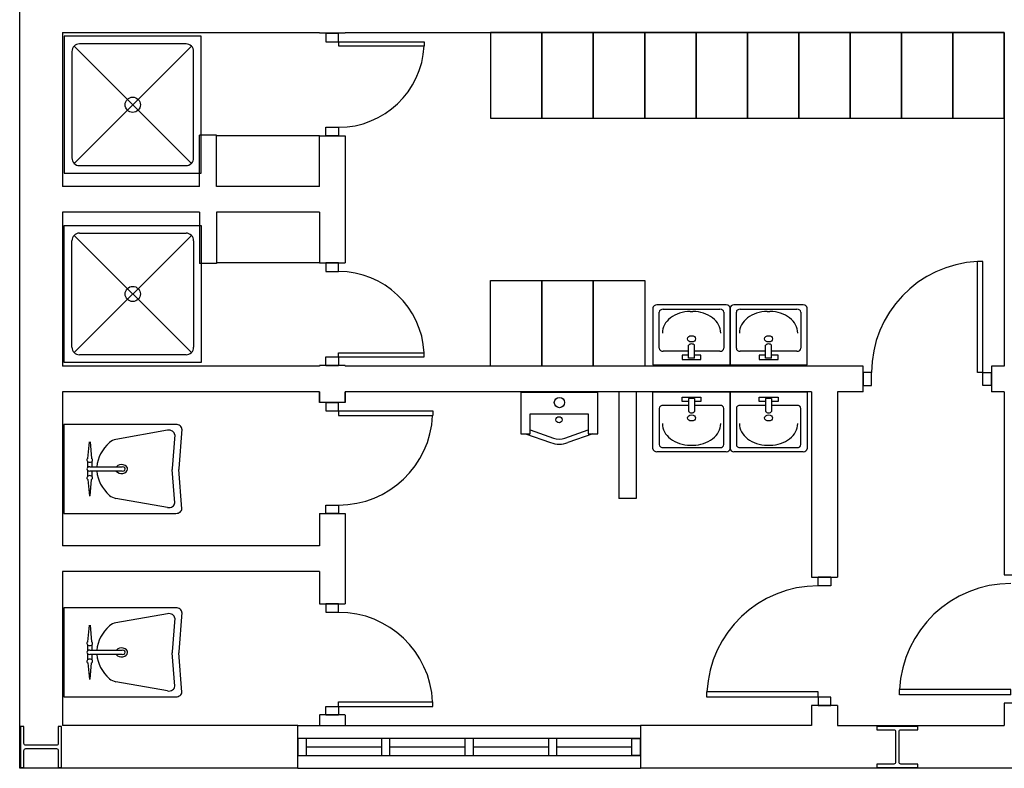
# Model space of a CAD drawing. Header units: millimetres. Extents: x -559 to 10735, y -2326 to 222.
# Tile 554 of 656: x 5308 to 5339, y -844 to -820. Entities that reach past the tile are written whole.
import ezdxf

# ---------------------------------------------------------------- set-up
doc = ezdxf.new("R2010")
doc.units = ezdxf.units.MM
doc.header["$LTSCALE"] = 4
doc.layers.add('Planta Baixa', color=251, linetype='Continuous')

# ---------------------------------------------------------------- blocks, each defined once
blk = doc.blocks.new('A1138DB-flat-9-flat-1')
at = {"color": 9}
for p, q in [((-0.225, -0.3325), (-0.225, 0)), ((-0.225, 0), (0.225, 0)), ((0.225, 0), (0.225, -0.3325)), ((-0.0551, -0.0563), (-0.0551, -0.0319)), ((-0.0551, -0.0319), (0.0551, -0.0319)), ((-0.018, -0.0563), (-0.0551, -0.0563)), ((-0.018, -0.0382), (-0.018, -0.1144)), ((0.018, -0.0382), (-0.018, -0.0382)), ((0.018, -0.0382), (0.018, -0.1144)), ((0.0551, -0.0563), (0.018, -0.0563)), ((0.0551, -0.0319), (0.0551, -0.0563)), ((-0.1882, -0.0968), (-0.1882, -0.3081)), ((-0.018, -0.0793), (-0.1657, -0.0793)), ((0.1657, -0.0793), (0.018, -0.0793)), ((0.1882, -0.3081), (0.1882, -0.0968)), ((-0.1882, -0.3081), (-0.1882, -0.3081)), ((-0.1657, -0.3256), (0.1657, -0.3256)), ((-0.0082, -0.3116), (0.0082, -0.3116)), ((0.2025, -0.35), (-0.2025, -0.35))]:
    blk.add_line(p, q, dxfattribs=at)
for centre, major_axis, start_param, end_param in [((-0.1657, -0.0968), (-0.0225, 0), 4.712388, 6.283186), ((0, -0.1058), (0.0212, 0), 3.694408, 5.73037), ((0.1657, -0.0968), (-0.0225, 0), 3.141592, 4.71239), ((0, -0.1521), (-0.0232, 0), 1.570796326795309, 7.853981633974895), ((-0.0082, -0.1856), (0.162, 0), 3.141592, 4.71239), ((0.0082, -0.1856), (0.162, 0), 4.712388, 6.283186), ((-0.2025, -0.3325), (-0.0225, 0), 0, 1.570796), ((-0.1657, -0.3081), (0.0225, 0), 3.141592, 4.71239), ((0.1657, -0.3081), (0.0225, 0), 4.712388, 6.283186), ((0.2025, -0.3325), (0.0225, 0), 4.712389, 6.283185)]:
    blk.add_ellipse(centre, major_axis=major_axis, ratio=0.777778, start_param=start_param, end_param=end_param, dxfattribs=at)
blk = doc.blocks.new('AUD18D1S-flat-45-flat-1')
at = {"color": 9}
for p, q in [((-0.075, 0), (0.075, 0)), ((0.075, -0.65), (-0.075, -0.65))]:
    blk.add_line(p, q, dxfattribs=at)
blk = doc.blocks.new('AUD19D1S-flat-45-flat-1')
at = {"color": 9}
for p, q in [((0, 0), (0, 0)), ((0, -0.65), (0, -0.65))]:
    blk.add_line(p, q, dxfattribs=at)
blk = doc.blocks.new('AUD37D1S-flat-117-flat-1')
at = {"color": 9}
for p, q in [((0.0375, 0), (-0.0375, 0)), ((-0.0375, 0), (-0.0375, -0.05)), ((0.0375, -0.05), (0.0375, 0)), ((-0.0375, -0.05), (0.0375, -0.05))]:
    blk.add_line(p, q, dxfattribs=at)
at = {"color": 9, "oblique": 22.61986, "width": 1.083333, "flags": 3}
for p in [(-0.0375, -0.05), (0, -0.05), (0.0375, -0.05)]:
    blk.add_attdef('JAMBPT', p, '', height=0.00588, rotation=326.30993, dxfattribs=at)
at = {"color": 9, "width": 0.666667, "flags": 3}
for p in [(0, -0.05), (0.0375, -0.05)]:
    blk.add_attdef('JAMBPT', p, '', height=0.0075, rotation=270, dxfattribs=at)
blk = doc.blocks.new('AUD37D1S-flat-116-flat-1')
at = {"color": 9}
for p, q in [((-0.0375, 0.05), (0.0375, 0.05)), ((-0.0375, 0), (-0.0375, 0.05)), ((0.0375, 0), (-0.0375, 0)), ((0.0375, 0.05), (0.0375, 0))]:
    blk.add_line(p, q, dxfattribs=at)
at = {"color": 9, "text_generation_flag": 4, "flags": 3}
for p, height, rotation, width in [((-0.0375, 0.05), 0.00588, 33.69007, 1.083333), ((0, 0.05), 0.0075, 90, 0.666667), ((0, 0.05), 0.00588, 33.69007, 1.083333), ((0.0375, 0.05), 0.0075, 90, 0.666667), ((0.0375, 0.05), 0.00588, 33.69007, 1.083333)]:
    blk.add_attdef('JAMBPT', p, '', height=height, rotation=rotation, dxfattribs=dict(at, width=width))
blk = doc.blocks.new('AUD41D1S-flat-30-flat-1')
at = {"color": 9}
for p, q in [((0.0375, 0.325), (-0.0375, 0.325)), ((-0.0375, -0.325), (0.0375, -0.325))]:
    blk.add_line(p, q, dxfattribs=at)
blk = doc.blocks.new('AUD30D1S-flat-10-flat-1')
at = {"color": 9}
for p, q in [((0, -0.275), (0, -0.2483)), ((0, -0.2483), (0.5498, -0.2483)), ((0, -0.275), (0.5498, -0.275)), ((0.5498, -0.275), (0.5498, -0.2483))]:
    blk.add_line(p, q, dxfattribs=at)
blk.add_ellipse((0, -0.275), major_axis=(-0.3888, 0.3888), ratio=1, start_param=3.975621, end_param=5.497787, dxfattribs=at)
blk = doc.blocks.new('A1064DA-flat-4-flat-1')
at = {"color": 9}
for p, q in [((0, -0.4), (0, 0.4)), ((0, 0.4), (0.8, 0.4)), ((0.0889, 0.3556), (0.7111, 0.3556)), ((0.8, 0.4), (0.8, -0.4)), ((0.0444, -0.3111), (0.0444, 0.3111)), ((0.7425, 0.3425), (0.0575, -0.3425)), ((0.0575, 0.3425), (0.7425, -0.3425)), ((0.7556, 0.3111), (0.7556, -0.3111)), ((0.8, -0.4), (0, -0.4)), ((0.7111, -0.3556), (0.0889, -0.3556))]:
    blk.add_line(p, q, dxfattribs=at)
for centre, major_axis, start_param, end_param in [((0.0889, 0.3111), (0.0314, -0.0314), 2.356194, 3.926992), ((0.7111, 0.3111), (0.0314, -0.0314), 0.785397, 2.356195), ((0.4, 0), (0.0314, -0.0314), 0.785398, 7.068583), ((0.0889, -0.3111), (-0.0314, -0.0314), -0.785399, 0.785399), ((0.7111, -0.3111), (-0.0314, -0.0314), 0.785397, 2.356195)]:
    blk.add_ellipse(centre, major_axis=major_axis, ratio=1, start_param=start_param, end_param=end_param, dxfattribs=at)
blk = doc.blocks.new('A1138DD-flat-2-flat-1')
at = {"color": 9}
for p, q in [((0, 0.26), (0, -0.26)), ((0.6534, 0.26), (0, 0.26)), ((0.6879, 0.2325), (0.6703, 0.003)), ((0.6043, 0.2256), (0.3034, 0.1719)), ((0.6467, 0.1988), (0.6317, 0.003)), ((0.1398, 0.0618), (0.1492, 0.159)), ((0.1524, 0.1576), (0.1615, 0.0618)), ((0.1389, 0.0091), (0.1389, 0.0429)), ((0.1507, 0.0127), (0.3408, 0.0127)), ((0.1625, 0.0429), (0.1625, 0.0127)), ((0.1389, -0.0429), (0.1389, -0.0091)), ((0.3408, -0.0127), (0.1507, -0.0127)), ((0.1625, -0.0127), (0.1625, -0.0429)), ((0.6467, -0.1988), (0.6317, -0.003)), ((0.6879, -0.2325), (0.6703, -0.003)), ((0.1398, -0.0618), (0.1492, -0.159)), ((0.1524, -0.1576), (0.1615, -0.0618)), ((0.6043, -0.2256), (0.3034, -0.1719)), ((0, -0.26), (0.6534, -0.26))]:
    blk.add_line(p, q, dxfattribs=at)
for centre, major_axis, start_param, end_param in [((0.6534, 0.234), (0.0345, 0), -0.057781, 1.570796), ((0.6123, 0.2003), (0.0345, 0), -0.057781, 1.803372), ((0.5115, 0), (0.3197, 0), 2.444575, 3.088713), ((0.3193, 0.1213), (-0.069, 0), -1.33822, -0.697017), ((0.1507, 0.052), (-0.0169, 0), -0.873805, 4.014592), ((0.1507, 0), (-0.0169, 0), -1.570796, 1.570796), ((0.3369, -0.0007), (-0.035, 0), 0.474851, 5.750777), ((0.3408, 0), (-0.0169, 0), 1.570796, 4.712389), ((0.7006, 0), (-0.069, 0), -0.057781, 0.057781), ((0.7392, 0), (-0.069, 0), -0.057781, 0.057781), ((0.1507, -0.052), (-0.0169, 0), 2.268617, 7.15699), ((0.5115, 0), (-0.3197, 0), 0.05288, 0.697017), ((0.3193, -0.1213), (0.069, 0), -2.444575, -1.803372), ((0.6123, -0.2003), (-0.0345, 0), 1.33822, 3.199374), ((0.6534, -0.234), (-0.0345, 0), 1.570796, 3.199374)]:
    blk.add_ellipse(centre, major_axis=major_axis, ratio=0.753623, start_param=start_param, end_param=end_param, dxfattribs=at)
blk = doc.blocks.new('A1163DA-flat-1-flat-1')
at = {"color": 9}
for p, q in [((-0.1687, -0.2173), (-0.0336, -0.2656)), ((0.0336, -0.2656), (0.1687, -0.2173)), ((-0.1969, -0.24), (-0.0504, -0.2923)), ((0.1969, -0.24), (0.0504, -0.2923))]:
    blk.add_line(p, q, dxfattribs=at)
blk.add_lwpolyline([(-0.225, 0), (-0.225, -0.24), (-0.1687, -0.24), (-0.1687, -0.1244), (0.1687, -0.1244), (0.1687, -0.24), (0.225, -0.24), (0.225, 0)], close=True, dxfattribs=at)
for centre, radius in [((0.0014, -0.0582), 0.03), ((-0.0011, -0.159), 0.018)]:
    blk.add_circle(centre, radius, dxfattribs=at)
for centre, radius in [((0, -0.1714), 0.1), ((0, -0.151), 0.15)]:
    blk.add_arc(centre, radius, 250.35503, 289.64497, dxfattribs=at)
blk = doc.blocks.new('A1095D1-flat-26-flat-1')
at = {"color": 9}
for p, q in [((-0.3, 0), (-0.3, -0.5)), ((0, 0), (-0.3, 0)), ((0, -0.5), (0, 0)), ((-0.3, -0.5), (0, -0.5))]:
    blk.add_line(p, q, dxfattribs=at)
blk = doc.blocks.new('A1095D1-flat-25-flat-1')
at = {"color": 9}
for p, q in [((-0.3, 0), (-0.3, -0.5)), ((0, 0), (-0.3, 0)), ((0, -0.5), (0, 0)), ((-0.3, -0.5), (0, -0.5))]:
    blk.add_line(p, q, dxfattribs=at)
blk = doc.blocks.new('A1095D1-flat-24-flat-1')
at = {"color": 9}
for p, q in [((-0.3, 0), (-0.3, -0.5)), ((0, 0), (-0.3, 0)), ((0, -0.5), (0, 0)), ((-0.3, -0.5), (0, -0.5))]:
    blk.add_line(p, q, dxfattribs=at)
blk = doc.blocks.new('A1095D1-flat-23-flat-1')
at = {"color": 9}
for p, q in [((-0.3, 0), (-0.3, -0.5)), ((0, 0), (-0.3, 0)), ((0, -0.5), (0, 0)), ((-0.3, -0.5), (0, -0.5))]:
    blk.add_line(p, q, dxfattribs=at)
blk = doc.blocks.new('A1095D1-flat-22-flat-1')
at = {"color": 9}
for p, q in [((-0.3, 0), (-0.3, -0.5)), ((0, 0), (-0.3, 0)), ((0, -0.5), (0, 0)), ((-0.3, -0.5), (0, -0.5))]:
    blk.add_line(p, q, dxfattribs=at)
blk = doc.blocks.new('A1095D1-flat-21-flat-1')
at = {"color": 9}
for p, q in [((-0.3, 0), (-0.3, -0.5)), ((0, 0), (-0.3, 0)), ((0, -0.5), (0, 0)), ((-0.3, -0.5), (0, -0.5))]:
    blk.add_line(p, q, dxfattribs=at)
blk = doc.blocks.new('A1095D1-flat-20-flat-1')
at = {"color": 9}
for p, q in [((-0.3, 0), (-0.3, -0.5)), ((0, 0), (-0.3, 0)), ((0, -0.5), (0, 0)), ((-0.3, -0.5), (0, -0.5))]:
    blk.add_line(p, q, dxfattribs=at)
blk = doc.blocks.new('A1095D1-flat-19-flat-1')
at = {"color": 9}
for p, q in [((-0.3, 0), (-0.3, -0.5)), ((0, 0), (-0.3, 0)), ((0, -0.5), (0, 0)), ((-0.3, -0.5), (0, -0.5))]:
    blk.add_line(p, q, dxfattribs=at)
blk = doc.blocks.new('A1095D1-flat-18-flat-1')
at = {"color": 9}
for p, q in [((-0.3, 0), (-0.3, -0.5)), ((0, 0), (-0.3, 0)), ((0, -0.5), (0, 0)), ((-0.3, -0.5), (0, -0.5))]:
    blk.add_line(p, q, dxfattribs=at)
blk = doc.blocks.new('A1095D1-flat-17-flat-1')
at = {"color": 9}
for p, q in [((-0.3, 0), (-0.3, -0.5)), ((0, 0), (-0.3, 0)), ((0, -0.5), (0, 0)), ((-0.3, -0.5), (0, -0.5))]:
    blk.add_line(p, q, dxfattribs=at)
blk = doc.blocks.new('AUD18D1S-flat-44-flat-1')
at = {"color": 9}
for p, q in [((-0.075, 0.75), (0.075, 0.75)), ((0.075, 0), (-0.075, 0))]:
    blk.add_line(p, q, dxfattribs=at)
blk = doc.blocks.new('AUD19D1S-flat-44-flat-1')
at = {"color": 9}
for p, q in [((0, 0.75), (0, 0.75)), ((0, 0), (0, 0))]:
    blk.add_line(p, q, dxfattribs=at)
blk = doc.blocks.new('AUD37D1S-flat-115-flat-1')
at = {"color": 9}
for p, q in [((-0.0375, 0.05), (-0.0375, 0)), ((0.0375, 0.05), (-0.0375, 0.05)), ((-0.0375, 0), (0.0375, 0)), ((0.0375, 0), (0.0375, 0.05))]:
    blk.add_line(p, q, dxfattribs=at)
at = {"color": 9, "oblique": 22.61986, "width": 1.083333, "flags": 3}
for p in [(-0.0375, 0.05), (0, 0.05), (0.0375, 0.05)]:
    blk.add_attdef('JAMBPT', p, '', height=0.00588, rotation=146.30993, dxfattribs=at)
at = {"color": 9, "width": 0.666667, "flags": 3}
for p in [(-0.0375, 0.05), (0, 0.05)]:
    blk.add_attdef('JAMBPT', p, '', height=0.0075, rotation=90, dxfattribs=at)
blk = doc.blocks.new('AUD37D1S-flat-114-flat-1')
at = {"color": 9}
for p, q in [((-0.0375, 0), (0.0375, 0)), ((-0.0375, -0.05), (-0.0375, 0)), ((0.0375, 0), (0.0375, -0.05)), ((0.0375, -0.05), (-0.0375, -0.05))]:
    blk.add_line(p, q, dxfattribs=at)
at = {"color": 9, "text_generation_flag": 4, "flags": 3}
for p, height, rotation, width in [((-0.0375, -0.05), 0.00588, 213.69007, 1.083333), ((-0.0375, -0.05), 0.0075, 270, 0.666667), ((0, -0.05), 0.00588, 213.69007, 1.083333), ((0, -0.05), 0.0075, 270, 0.666667), ((0.0375, -0.05), 0.00588, 213.69007, 1.083333)]:
    blk.add_attdef('JAMBPT', p, '', height=height, rotation=rotation, dxfattribs=dict(at, width=width))
blk = doc.blocks.new('AUD41D1S-flat-29-flat-1')
at = {"color": 9}
for p, q in [((0.0375, 0.375), (-0.0375, 0.375)), ((-0.0375, -0.375), (0.0375, -0.375))]:
    blk.add_line(p, q, dxfattribs=at)
blk = doc.blocks.new('AUD29D1S-flat-24-flat-1')
at = {"color": 9}
for p, q in [((-0.65, -0.325), (-0.65, -0.2934)), ((0, -0.2934), (-0.65, -0.2934)), ((0, -0.325), (-0.65, -0.325)), ((0, -0.325), (0, -0.2934))]:
    blk.add_line(p, q, dxfattribs=at)
blk.add_ellipse((0, -0.325), major_axis=(-0.4596, 0.4596), ratio=1, start_param=-0.785398, end_param=0.736768, dxfattribs=at)
blk = doc.blocks.new('AUD18D1S-flat-43-flat-1')
at = {"color": 9}
for p, q in [((-0.075, 0.75), (0.075, 0.75)), ((0.075, 0), (-0.075, 0))]:
    blk.add_line(p, q, dxfattribs=at)
blk = doc.blocks.new('AUD29D1S-flat-23-flat-1')
at = {"color": 9}
for p, q in [((-0.65, -0.325), (-0.65, -0.2934)), ((0, -0.2934), (-0.65, -0.2934)), ((0, -0.325), (-0.65, -0.325)), ((0, -0.325), (0, -0.2934))]:
    blk.add_line(p, q, dxfattribs=at)
blk.add_ellipse((0, -0.325), major_axis=(-0.4596, 0.4596), ratio=1, start_param=-0.785398, end_param=0.736768, dxfattribs=at)
blk = doc.blocks.new('AUD18D1S-flat-42-flat-1')
at = {"color": 9}
for p, q in [((0, -0.075), (0, 0.075)), ((0.75, 0.075), (0.75, -0.075))]:
    blk.add_line(p, q, dxfattribs=at)
blk = doc.blocks.new('AUD19D1S-flat-42-flat-1')
at = {"color": 9}
for p, q in [((0, 0), (0, 0)), ((0.75, 0), (0.75, 0))]:
    blk.add_line(p, q, dxfattribs=at)
blk = doc.blocks.new('AUD37D1S-flat-111-flat-1')
at = {"color": 9}
for p, q in [((0, 0.0375), (0, -0.0375)), ((0.05, 0.0375), (0, 0.0375)), ((0.05, -0.0375), (0.05, 0.0375)), ((0, -0.0375), (0.05, -0.0375))]:
    blk.add_line(p, q, dxfattribs=at)
at = {"color": 9, "oblique": 22.61986, "width": 1.083333, "flags": 3}
for p in [(0.05, 0.0375), (0.05, 0), (0.05, -0.0375)]:
    blk.add_attdef('JAMBPT', p, '', height=0.00588, rotation=56.30993, dxfattribs=at)
at = {"color": 9, "width": 0.666667, "flags": 3}
for p in [(0.05, 0.0375), (0.05, 0)]:
    blk.add_attdef('JAMBPT', p, '', height=0.0075, dxfattribs=at)
blk = doc.blocks.new('AUD37D1S-flat-110-flat-1')
at = {"color": 9}
for p, q in [((-0.05, 0.0375), (0, 0.0375)), ((-0.05, -0.0375), (-0.05, 0.0375)), ((0, 0.0375), (0, -0.0375)), ((0, -0.0375), (-0.05, -0.0375))]:
    blk.add_line(p, q, dxfattribs=at)
at = {"color": 9, "text_generation_flag": 4, "flags": 3}
for p, height, rotation, width in [((-0.05, 0.0375), 0.00588, 123.69007, 1.083333), ((-0.05, 0.0375), 0.0075, 180, 0.666667), ((-0.05, 0), 0.0075, 180, 0.666667), ((-0.05, 0), 0.00588, 123.69007, 1.083333), ((-0.05, -0.0375), 0.00588, 123.69007, 1.083333)]:
    blk.add_attdef('JAMBPT', p, '', height=height, rotation=rotation, dxfattribs=dict(at, width=width))
blk = doc.blocks.new('AUD41D1S-flat-27-flat-1')
at = {"color": 9}
for p, q in [((-0.375, 0.0375), (-0.375, -0.0375)), ((0.375, -0.0375), (0.375, 0.0375))]:
    blk.add_line(p, q, dxfattribs=at)
blk = doc.blocks.new('AUD29D1S-flat-22-flat-1')
at = {"color": 9}
for p, q in [((0.325, 0.65), (0.2934, 0.65)), ((0.2934, 0), (0.2934, 0.65)), ((0.325, 0), (0.325, 0.65)), ((0.325, 0), (0.2934, 0))]:
    blk.add_line(p, q, dxfattribs=at)
blk.add_ellipse((0.325, 0), major_axis=(0.4596, -0.4596), ratio=1, start_param=2.404825, end_param=3.926991, dxfattribs=at)
blk = doc.blocks.new('A1138DB-flat-8-flat-1')
at = {"color": 9}
for p, q in [((0.2025, 0.35), (-0.2025, 0.35)), ((-0.225, 0.3325), (-0.225, 0)), ((-0.1882, 0.0968), (-0.1882, 0.3081)), ((-0.1882, 0.3081), (-0.1882, 0.3081)), ((-0.1657, 0.3256), (0.1657, 0.3256)), ((-0.0082, 0.3116), (0.0082, 0.3116)), ((0.1882, 0.3081), (0.1882, 0.0968)), ((0.225, 0), (0.225, 0.3325)), ((-0.018, 0.0793), (-0.1657, 0.0793)), ((-0.018, 0.0382), (-0.018, 0.1144)), ((0.018, 0.0382), (0.018, 0.1144)), ((0.1657, 0.0793), (0.018, 0.0793)), ((-0.225, 0), (0.225, 0)), ((-0.0551, 0.0563), (-0.0551, 0.0319)), ((-0.018, 0.0563), (-0.0551, 0.0563)), ((-0.0551, 0.0319), (0.0551, 0.0319)), ((0.018, 0.0382), (-0.018, 0.0382)), ((0.0551, 0.0563), (0.018, 0.0563)), ((0.0551, 0.0319), (0.0551, 0.0563))]:
    blk.add_line(p, q, dxfattribs=at)
for centre, major_axis, start_param, end_param in [((-0.2025, 0.3325), (-0.0225, 0), -1.570796, 0), ((0.2025, 0.3325), (0.0225, 0), 0, 1.570796), ((-0.1657, 0.3081), (0.0225, 0), 1.570796, 3.141593), ((-0.0082, 0.1856), (0.162, 0), 1.570796, 3.141593), ((0.0082, 0.1856), (0.162, 0), -0.000001, 1.570797), ((0.1657, 0.3081), (0.0225, 0), -0.000001, 1.570797), ((0, 0.1521), (-0.0232, 0), -1.570796, 4.712389), ((0, 0.1058), (0.0212, 0), 0.552816, 2.588777), ((-0.1657, 0.0968), (-0.0225, 0), -0.000001, 1.570797), ((0.1657, 0.0968), (-0.0225, 0), 1.570796, 3.141593)]:
    blk.add_ellipse(centre, major_axis=major_axis, ratio=0.777778, start_param=start_param, end_param=end_param, dxfattribs=at)
blk = doc.blocks.new('A1138DB-flat-7-flat-1')
at = {"color": 9}
for p, q in [((-0.225, -0.3325), (-0.225, 0)), ((-0.225, 0), (0.225, 0)), ((0.225, 0), (0.225, -0.3325)), ((-0.0551, -0.0563), (-0.0551, -0.0319)), ((-0.0551, -0.0319), (0.0551, -0.0319)), ((-0.018, -0.0563), (-0.0551, -0.0563)), ((-0.018, -0.0382), (-0.018, -0.1144)), ((0.018, -0.0382), (-0.018, -0.0382)), ((0.018, -0.0382), (0.018, -0.1144)), ((0.0551, -0.0563), (0.018, -0.0563)), ((0.0551, -0.0319), (0.0551, -0.0563)), ((-0.1882, -0.0968), (-0.1882, -0.3081)), ((-0.018, -0.0793), (-0.1657, -0.0793)), ((0.1657, -0.0793), (0.018, -0.0793)), ((0.1882, -0.3081), (0.1882, -0.0968)), ((-0.1882, -0.3081), (-0.1882, -0.3081)), ((-0.1657, -0.3256), (0.1657, -0.3256)), ((-0.0082, -0.3116), (0.0082, -0.3116)), ((0.2025, -0.35), (-0.2025, -0.35))]:
    blk.add_line(p, q, dxfattribs=at)
for centre, major_axis, start_param, end_param in [((-0.1657, -0.0968), (-0.0225, 0), 4.712388, 6.283186), ((0, -0.1058), (0.0212, 0), 3.694408, 5.73037), ((0.1657, -0.0968), (-0.0225, 0), 3.141592, 4.71239), ((0, -0.1521), (-0.0232, 0), 1.570796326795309, 7.853981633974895), ((-0.0082, -0.1856), (0.162, 0), 3.141592, 4.71239), ((0.0082, -0.1856), (0.162, 0), 4.712388, 6.283186), ((-0.2025, -0.3325), (-0.0225, 0), 0, 1.570796), ((-0.1657, -0.3081), (0.0225, 0), 3.141592, 4.71239), ((0.1657, -0.3081), (0.0225, 0), 4.712388, 6.283186), ((0.2025, -0.3325), (0.0225, 0), 4.712389, 6.283185)]:
    blk.add_ellipse(centre, major_axis=major_axis, ratio=0.777778, start_param=start_param, end_param=end_param, dxfattribs=at)
blk = doc.blocks.new('A1138DB-flat-6-flat-1')
at = {"color": 9}
for p, q in [((0.2025, 0.35), (-0.2025, 0.35)), ((-0.225, 0.3325), (-0.225, 0)), ((-0.1882, 0.0968), (-0.1882, 0.3081)), ((-0.1882, 0.3081), (-0.1882, 0.3081)), ((-0.1657, 0.3256), (0.1657, 0.3256)), ((-0.0082, 0.3116), (0.0082, 0.3116)), ((0.1882, 0.3081), (0.1882, 0.0968)), ((0.225, 0), (0.225, 0.3325)), ((-0.018, 0.0793), (-0.1657, 0.0793)), ((-0.018, 0.0382), (-0.018, 0.1144)), ((0.018, 0.0382), (0.018, 0.1144)), ((0.1657, 0.0793), (0.018, 0.0793)), ((-0.225, 0), (0.225, 0)), ((-0.0551, 0.0563), (-0.0551, 0.0319)), ((-0.018, 0.0563), (-0.0551, 0.0563)), ((-0.0551, 0.0319), (0.0551, 0.0319)), ((0.018, 0.0382), (-0.018, 0.0382)), ((0.0551, 0.0563), (0.018, 0.0563)), ((0.0551, 0.0319), (0.0551, 0.0563))]:
    blk.add_line(p, q, dxfattribs=at)
for centre, major_axis, start_param, end_param in [((-0.2025, 0.3325), (-0.0225, 0), -1.570796, 0), ((0.2025, 0.3325), (0.0225, 0), 0, 1.570796), ((-0.1657, 0.3081), (0.0225, 0), 1.570796, 3.141593), ((-0.0082, 0.1856), (0.162, 0), 1.570796, 3.141593), ((0.0082, 0.1856), (0.162, 0), -0.000001, 1.570797), ((0.1657, 0.3081), (0.0225, 0), -0.000001, 1.570797), ((0, 0.1521), (-0.0232, 0), -1.570796, 4.712389), ((0, 0.1058), (0.0212, 0), 0.552816, 2.588777), ((-0.1657, 0.0968), (-0.0225, 0), -0.000001, 1.570797), ((0.1657, 0.0968), (-0.0225, 0), 1.570796, 3.141593)]:
    blk.add_ellipse(centre, major_axis=major_axis, ratio=0.777778, start_param=start_param, end_param=end_param, dxfattribs=at)
blk = doc.blocks.new('A1138DD-flat-1-flat-1')
at = {"color": 9}
for p, q in [((0, 0.26), (0, -0.26)), ((0.6534, 0.26), (0, 0.26)), ((0.6879, 0.2325), (0.6703, 0.003)), ((0.6043, 0.2256), (0.3034, 0.1719)), ((0.6467, 0.1988), (0.6317, 0.003)), ((0.1398, 0.0618), (0.1492, 0.159)), ((0.1524, 0.1576), (0.1615, 0.0618)), ((0.1389, 0.0091), (0.1389, 0.0429)), ((0.1507, 0.0127), (0.3408, 0.0127)), ((0.1625, 0.0429), (0.1625, 0.0127)), ((0.1389, -0.0429), (0.1389, -0.0091)), ((0.3408, -0.0127), (0.1507, -0.0127)), ((0.1625, -0.0127), (0.1625, -0.0429)), ((0.6467, -0.1988), (0.6317, -0.003)), ((0.6879, -0.2325), (0.6703, -0.003)), ((0.1398, -0.0618), (0.1492, -0.159)), ((0.1524, -0.1576), (0.1615, -0.0618)), ((0.6043, -0.2256), (0.3034, -0.1719)), ((0, -0.26), (0.6534, -0.26))]:
    blk.add_line(p, q, dxfattribs=at)
for centre, major_axis, start_param, end_param in [((0.6534, 0.234), (0.0345, 0), -0.057781, 1.570796), ((0.6123, 0.2003), (0.0345, 0), -0.057781, 1.803372), ((0.5115, 0), (0.3197, 0), 2.444575, 3.088713), ((0.3193, 0.1213), (-0.069, 0), -1.33822, -0.697017), ((0.1507, 0.052), (-0.0169, 0), -0.873805, 4.014592), ((0.1507, 0), (-0.0169, 0), -1.570796, 1.570796), ((0.3369, -0.0007), (-0.035, 0), 0.474851, 5.750777), ((0.3408, 0), (-0.0169, 0), 1.570796, 4.712389), ((0.7006, 0), (-0.069, 0), -0.057781, 0.057781), ((0.7392, 0), (-0.069, 0), -0.057781, 0.057781), ((0.1507, -0.052), (-0.0169, 0), 2.268617, 7.15699), ((0.5115, 0), (-0.3197, 0), 0.05288, 0.697017), ((0.3193, -0.1213), (-0.069, 0), 0.697017, 1.33822), ((0.6123, -0.2003), (0.0345, 0), -1.803372, 0.057781), ((0.6534, -0.234), (-0.0345, 0), 1.570796, 3.199374)]:
    blk.add_ellipse(centre, major_axis=major_axis, ratio=0.753623, start_param=start_param, end_param=end_param, dxfattribs=at)
blk = doc.blocks.new('AUD18D1S-flat-40-flat-1')
at = {"color": 9}
for p, q in [((-0.075, 0), (0.075, 0)), ((0.075, -0.6), (-0.075, -0.6))]:
    blk.add_line(p, q, dxfattribs=at)
blk = doc.blocks.new('AUD19D1S-flat-40-flat-1')
at = {"color": 9}
for p, q in [((0, 0), (0, 0)), ((0, -0.6), (0, -0.6))]:
    blk.add_line(p, q, dxfattribs=at)
blk = doc.blocks.new('AUD37D1S-flat-104-flat-1')
at = {"color": 9}
for p, q in [((0.0375, 0), (-0.0375, 0)), ((-0.0375, 0), (-0.0375, -0.05)), ((0.0375, -0.05), (0.0375, 0)), ((-0.0375, -0.05), (0.0375, -0.05))]:
    blk.add_line(p, q, dxfattribs=at)
at = {"color": 9, "oblique": 22.61986, "width": 1.083333, "flags": 3}
for p in [(-0.0375, -0.05), (0, -0.05), (0.0375, -0.05)]:
    blk.add_attdef('JAMBPT', p, '', height=0.00588, rotation=326.30993, dxfattribs=at)
at = {"color": 9, "width": 0.666667, "flags": 3}
for p in [(0, -0.05), (0.0375, -0.05)]:
    blk.add_attdef('JAMBPT', p, '', height=0.0075, rotation=270, dxfattribs=at)
blk = doc.blocks.new('AUD37D1S-flat-103-flat-1')
at = {"color": 9}
for p, q in [((-0.0375, 0.05), (0.0375, 0.05)), ((-0.0375, 0), (-0.0375, 0.05)), ((0.0375, 0), (-0.0375, 0)), ((0.0375, 0.05), (0.0375, 0))]:
    blk.add_line(p, q, dxfattribs=at)
at = {"color": 9, "text_generation_flag": 4, "flags": 3}
for p, height, rotation, width in [((-0.0375, 0.05), 0.00588, 33.69007, 1.083333), ((0, 0.05), 0.0075, 90, 0.666667), ((0, 0.05), 0.00588, 33.69007, 1.083333), ((0.0375, 0.05), 0.0075, 90, 0.666667), ((0.0375, 0.05), 0.00588, 33.69007, 1.083333)]:
    blk.add_attdef('JAMBPT', p, '', height=height, rotation=rotation, dxfattribs=dict(at, width=width))
blk = doc.blocks.new('AUD41D1S-flat-26-flat-1')
at = {"color": 9}
for p, q in [((0.0375, 0.3), (-0.0375, 0.3)), ((-0.0375, -0.3), (0.0375, -0.3))]:
    blk.add_line(p, q, dxfattribs=at)
blk = doc.blocks.new('AUD30D1S-flat-9-flat-1')
at = {"color": 9}
for p, q in [((0, -0.25), (0, -0.2257)), ((0, -0.2257), (0.4999, -0.2257)), ((0.4999, -0.25), (0.4999, -0.2257)), ((0, -0.25), (0.4999, -0.25))]:
    blk.add_line(p, q, dxfattribs=at)
blk.add_ellipse((0, -0.25), major_axis=(-0.3535, 0.3535), ratio=1, start_param=3.975621, end_param=5.497787, dxfattribs=at)
blk = doc.blocks.new('AUD41D1S-flat-25-flat-1')
at = {"color": 9}
for p, q in [((-0.0375, 0.3), (0.0375, 0.3)), ((0.0375, -0.3), (-0.0375, -0.3))]:
    blk.add_line(p, q, dxfattribs=at)
blk = doc.blocks.new('AUD37D1S-flat-102-flat-1')
at = {"color": 9}
for p, q in [((0.0375, 0), (-0.0375, 0)), ((-0.0375, 0), (-0.0375, -0.05)), ((0.0375, -0.05), (0.0375, 0)), ((-0.0375, -0.05), (0.0375, -0.05))]:
    blk.add_line(p, q, dxfattribs=at)
at = {"color": 9, "oblique": 22.61986, "width": 1.083333, "flags": 3}
for p in [(-0.0375, -0.05), (0, -0.05), (0.0375, -0.05)]:
    blk.add_attdef('JAMBPT', p, '', height=0.00588, rotation=326.30993, dxfattribs=at)
at = {"color": 9, "width": 0.666667, "flags": 3}
for p in [(0, -0.05), (0.0375, -0.05)]:
    blk.add_attdef('JAMBPT', p, '', height=0.0075, rotation=270, dxfattribs=at)
blk = doc.blocks.new('AUD37D1S-flat-101-flat-1')
at = {"color": 9}
for p, q in [((-0.0375, 0.05), (0.0375, 0.05)), ((-0.0375, 0), (-0.0375, 0.05)), ((0.0375, 0), (-0.0375, 0)), ((0.0375, 0.05), (0.0375, 0))]:
    blk.add_line(p, q, dxfattribs=at)
at = {"color": 9, "text_generation_flag": 4, "flags": 3}
for p, height, rotation, width in [((-0.0375, 0.05), 0.00588, 33.69007, 1.083333), ((0, 0.05), 0.0075, 90, 0.666667), ((0, 0.05), 0.00588, 33.69007, 1.083333), ((0.0375, 0.05), 0.0075, 90, 0.666667), ((0.0375, 0.05), 0.00588, 33.69007, 1.083333)]:
    blk.add_attdef('JAMBPT', p, '', height=height, rotation=rotation, dxfattribs=dict(at, width=width))
blk = doc.blocks.new('AUD19D1S-flat-39-flat-1')
at = {"color": 9}
for p, q in [((0, 0.6), (0, 0.6)), ((0, 0), (0, 0))]:
    blk.add_line(p, q, dxfattribs=at)
blk = doc.blocks.new('AUD18D1S-flat-39-flat-1')
at = {"color": 9}
for p, q in [((0.075, 0.6), (-0.075, 0.6)), ((-0.075, 0), (0.075, 0))]:
    blk.add_line(p, q, dxfattribs=at)
blk = doc.blocks.new('A1064DA-flat-3-flat-1')
at = {"color": 9}
for p, q in [((0.8, 0.4), (0, 0.4)), ((0, 0.4), (0, -0.4)), ((0.7111, 0.3556), (0.0889, 0.3556)), ((0.8, -0.4), (0.8, 0.4)), ((0.0444, 0.3111), (0.0444, -0.3111)), ((0.7425, -0.3425), (0.0575, 0.3425)), ((0.0575, -0.3425), (0.7425, 0.3425)), ((0.7556, -0.3111), (0.7556, 0.3111)), ((0, -0.4), (0.8, -0.4)), ((0.0889, -0.3556), (0.7111, -0.3556))]:
    blk.add_line(p, q, dxfattribs=at)
for centre, major_axis, start_param, end_param in [((0.0889, 0.3111), (-0.0314, 0.0314), -0.785399, 0.785399), ((0.7111, 0.3111), (-0.0314, 0.0314), 3.92699, 5.497788), ((0.4, 0), (-0.0314, 0.0314), 3.926991, 10.210176), ((0.0889, -0.3111), (0.0314, 0.0314), 2.356194, 3.926992), ((0.7111, -0.3111), (0.0314, 0.0314), 3.92699, 5.497788)]:
    blk.add_ellipse(centre, major_axis=major_axis, ratio=1, start_param=start_param, end_param=end_param, dxfattribs=at)
blk = doc.blocks.new('AUD30D1S-flat-8-flat-1')
at = {"color": 9}
for p, q in [((0, 0.25), (0, 0.2257)), ((0, 0.25), (0.4999, 0.25)), ((0.4999, 0.25), (0.4999, 0.2257)), ((0, 0.2257), (0.4999, 0.2257))]:
    blk.add_line(p, q, dxfattribs=at)
blk.add_ellipse((0, 0.25), major_axis=(-0.3535, -0.3535), ratio=1, start_param=0.785398, end_param=2.307564, dxfattribs=at)
blk = doc.blocks.new('A1095D1-flat-16-flat-1')
at = {"color": 9}
for p, q in [((-0.3, 0), (-0.3, 0.5)), ((-0.3, 0.5), (0, 0.5)), ((0, 0.5), (0, 0)), ((0, 0), (-0.3, 0))]:
    blk.add_line(p, q, dxfattribs=at)
blk = doc.blocks.new('A1095D1-flat-15-flat-1')
at = {"color": 9}
for p, q in [((-0.3, 0), (-0.3, 0.5)), ((-0.3, 0.5), (0, 0.5)), ((0, 0.5), (0, 0)), ((0, 0), (-0.3, 0))]:
    blk.add_line(p, q, dxfattribs=at)
blk = doc.blocks.new('A1095D1-flat-14-flat-1')
at = {"color": 9}
for p, q in [((-0.3, 0), (-0.3, 0.5)), ((-0.3, 0.5), (0, 0.5)), ((0, 0.5), (0, 0)), ((0, 0), (-0.3, 0))]:
    blk.add_line(p, q, dxfattribs=at)
blk = doc.blocks.new('AUW01D3S-flat-10-flat-1')
at = {"color": 9}
for p, q in [((0, 0.125), (2, 0.125)), ((0, -0.125), (2, -0.125))]:
    blk.add_line(p, q, dxfattribs=at)
blk = doc.blocks.new('AUD18D1S-flat-20-flat-1')
at = {"color": 9}
for p, q in [((0, -0.125), (0, 0.125)), ((2, 0.125), (2, -0.125))]:
    blk.add_line(p, q, dxfattribs=at)
blk = doc.blocks.new('AUD19D1S-flat-20-flat-1')
at = {"color": 9}
for p, q in [((0, 0), (0, 0)), ((2, 0), (2, 0))]:
    blk.add_line(p, q, dxfattribs=at)
blk = doc.blocks.new('AUD37D1S-flat-58-flat-1')
at = {"color": 9}
for p, q in [((0, 0.05), (0, -0.05)), ((0.05, 0.05), (0, 0.05)), ((0.05, -0.05), (0.05, 0.05)), ((0, -0.05), (0.05, -0.05))]:
    blk.add_line(p, q, dxfattribs=at)
at = {"color": 9, "oblique": 36.8699, "width": 1.25, "flags": 3}
for p in [(0.05, 0.05), (0.05, 0), (0.05, -0.05)]:
    blk.add_attdef('JAMBPT', p, '', height=0.00632, rotation=63.43495, dxfattribs=at)
at = {"color": 9, "width": 0.5, "flags": 3}
for p in [(0.05, 0.05), (0.05, 0)]:
    blk.add_attdef('JAMBPT', p, '', height=0.01, dxfattribs=at)
blk = doc.blocks.new('AUD37D1S-flat-57-flat-1')
at = {"color": 9}
for p, q in [((-0.05, 0.05), (0, 0.05)), ((-0.05, -0.05), (-0.05, 0.05)), ((0, 0.05), (0, -0.05)), ((0, -0.05), (-0.05, -0.05))]:
    blk.add_line(p, q, dxfattribs=at)
at = {"color": 9, "text_generation_flag": 4, "flags": 3}
for p, height, rotation, width in [((-0.05, 0.05), 0.01, 180, 0.5), ((-0.05, 0.05), 0.00632, 116.56505, 1.25), ((-0.05, 0), 0.01, 180, 0.5), ((-0.05, 0), 0.00632, 116.56505, 1.25), ((-0.05, -0.05), 0.00632, 116.56505, 1.25)]:
    blk.add_attdef('JAMBPT', p, '', height=height, rotation=rotation, dxfattribs=dict(at, width=width))
blk = doc.blocks.new('AUD40D1S-flat-20-flat-1')
at = {"color": 9}
for p, q in [((-1, 0.05), (-1, -0.05)), ((1, 0.05), (-1, 0.05)), ((1, -0.05), (1, 0.05)), ((-1, -0.05), (1, -0.05))]:
    blk.add_line(p, q, dxfattribs=at)
blk = doc.blocks.new('AUD40D1S-flat-19-flat-1')
at = {"color": 9}
for p, q in [((-1, 0.05), (-1, -0.05)), ((1, 0.05), (-1, 0.05)), ((1, -0.05), (1, 0.05)), ((-1, -0.05), (1, -0.05))]:
    blk.add_line(p, q, dxfattribs=at)
blk = doc.blocks.new('AUD37D1S-flat-56-flat-1')
at = {"color": 9}
for p, q in [((0, 0.05), (0, -0.05)), ((0.05, 0.05), (0, 0.05)), ((0.05, -0.05), (0.05, 0.05)), ((0, -0.05), (0.05, -0.05))]:
    blk.add_line(p, q, dxfattribs=at)
at = {"color": 9, "oblique": 36.8699, "width": 1.25, "flags": 3}
for p in [(0.05, 0.05), (0.05, 0), (0.05, -0.05)]:
    blk.add_attdef('JAMBPT', p, '', height=0.00632, rotation=63.43495, dxfattribs=at)
at = {"color": 9, "width": 0.5, "flags": 3}
for p in [(0.05, 0.05), (0.05, 0)]:
    blk.add_attdef('JAMBPT', p, '', height=0.01, dxfattribs=at)
blk = doc.blocks.new('AUD37D1S-flat-55-flat-1')
at = {"color": 9}
for p, q in [((0, 0.05), (0, -0.05)), ((0.05, 0.05), (0, 0.05)), ((0.05, -0.05), (0.05, 0.05)), ((0, -0.05), (0.05, -0.05))]:
    blk.add_line(p, q, dxfattribs=at)
at = {"color": 9, "oblique": 36.8699, "width": 1.25, "flags": 3}
for p in [(0.05, 0.05), (0.05, 0), (0.05, -0.05)]:
    blk.add_attdef('JAMBPT', p, '', height=0.00632, rotation=63.43495, dxfattribs=at)
at = {"color": 9, "width": 0.5, "flags": 3}
for p in [(0.05, 0.05), (0.05, 0)]:
    blk.add_attdef('JAMBPT', p, '', height=0.01, dxfattribs=at)
blk = doc.blocks.new('AUD37D1S-flat-54-flat-1')
at = {"color": 9}
for p, q in [((0, 0.05), (0, -0.05)), ((0.05, 0.05), (0, 0.05)), ((0.05, -0.05), (0.05, 0.05)), ((0, -0.05), (0.05, -0.05))]:
    blk.add_line(p, q, dxfattribs=at)
at = {"color": 9, "oblique": 36.8699, "width": 1.25, "flags": 3}
for p in [(0.05, 0.05), (0.05, 0), (0.05, -0.05)]:
    blk.add_attdef('JAMBPT', p, '', height=0.00632, rotation=63.43495, dxfattribs=at)
at = {"color": 9, "width": 0.5, "flags": 3}
for p in [(0.05, 0.05), (0.05, 0)]:
    blk.add_attdef('JAMBPT', p, '', height=0.01, dxfattribs=at)
blk = doc.blocks.new('AUW01D1S-flat-26-flat-1')
at = {"color": 9}
blk.add_line((-0.21875, 0), (0.21875, 0), dxfattribs=at)
blk = doc.blocks.new('AUW01D1S-flat-25-flat-1')
at = {"color": 9}
blk.add_line((-0.21875, 0), (0.21875, 0), dxfattribs=at)
blk = doc.blocks.new('AUW01D1S-flat-24-flat-1')
at = {"color": 9}
blk.add_line((-0.21875, 0), (0.21875, 0), dxfattribs=at)
blk = doc.blocks.new('AUW01D1S-flat-23-flat-1')
at = {"color": 9}
blk.add_line((-0.21875, 0), (0.21875, 0), dxfattribs=at)
blk = doc.blocks.new('AUD18D1S-flat-1-flat-1')
at = {"color": 9}
for p, q in [((0.075, 0.65), (-0.075, 0.65)), ((-0.075, 0), (0.075, 0))]:
    blk.add_line(p, q, dxfattribs=at)
blk = doc.blocks.new('AUD19D1S-flat-1-flat-1')
at = {"color": 9}
for p, q in [((0, 0.65), (0, 0.65)), ((0, 0), (0, 0))]:
    blk.add_line(p, q, dxfattribs=at)
blk = doc.blocks.new('AUD37D1S-flat-2-flat-1')
at = {"color": 9}
for p, q in [((-0.0375, 0.05), (0.0375, 0.05)), ((-0.0375, 0), (-0.0375, 0.05)), ((0.0375, 0), (-0.0375, 0)), ((0.0375, 0.05), (0.0375, 0))]:
    blk.add_line(p, q, dxfattribs=at)
at = {"color": 9, "text_generation_flag": 4, "flags": 3}
for p, height, rotation, width in [((-0.0375, 0.05), 0.00588, 33.69007, 1.083333), ((0, 0.05), 0.0075, 90, 0.666667), ((0, 0.05), 0.00588, 33.69007, 1.083333), ((0.0375, 0.05), 0.0075, 90, 0.666667), ((0.0375, 0.05), 0.00588, 33.69007, 1.083333)]:
    blk.add_attdef('JAMBPT', p, '', height=height, rotation=rotation, dxfattribs=dict(at, width=width))
blk = doc.blocks.new('AUD37D1S-flat-1-flat-1')
at = {"color": 9}
for p, q in [((0.0375, 0), (-0.0375, 0)), ((-0.0375, 0), (-0.0375, -0.05)), ((0.0375, -0.05), (0.0375, 0)), ((-0.0375, -0.05), (0.0375, -0.05))]:
    blk.add_line(p, q, dxfattribs=at)
at = {"color": 9, "oblique": 22.61986, "width": 1.083333, "flags": 3}
for p in [(-0.0375, -0.05), (0, -0.05), (0.0375, -0.05)]:
    blk.add_attdef('JAMBPT', p, '', height=0.00588, rotation=326.30993, dxfattribs=at)
at = {"color": 9, "width": 0.666667, "flags": 3}
for p in [(0, -0.05), (0.0375, -0.05)]:
    blk.add_attdef('JAMBPT', p, '', height=0.0075, rotation=270, dxfattribs=at)
blk = doc.blocks.new('AUD41D1S-flat-1-flat-1')
at = {"color": 9}
for p, q in [((-0.0375, 0.325), (0.0375, 0.325)), ((0.0375, -0.325), (-0.0375, -0.325))]:
    blk.add_line(p, q, dxfattribs=at)
blk = doc.blocks.new('AUD30D1S-flat-1-flat-1')
at = {"color": 9}
for p, q in [((0, 0.275), (0, 0.2483)), ((0, 0.275), (0.5498, 0.275)), ((0, 0.2483), (0.5498, 0.2483)), ((0.5498, 0.275), (0.5498, 0.2483))]:
    blk.add_line(p, q, dxfattribs=at)
blk.add_ellipse((0, 0.275), major_axis=(-0.3888, -0.3888), ratio=1, start_param=0.785398, end_param=2.307564, dxfattribs=at)

msp = doc.modelspace()

# ---------------------------------------------------------------- linework, layer by layer
at = {"layer": 'Planta Baixa'}
for p, q in [((5308.496, -843.856), (5308.496, -815.631)), ((5309.84, -820.738), (5309.84, -825.577)), ((5309.84, -820.738), (5317.904, -820.738)), ((5317.904, -820.76), (5317.904, -820.738)), ((5318.711, -820.738), (5339.409, -820.738)), ((5318.711, -820.76), (5318.711, -820.738)), ((5339.409, -820.738), (5339.409, -831.222)), ((5314.679, -823.964), (5314.141, -823.964)), ((5314.141, -825.577), (5314.141, -823.964)), ((5314.679, -825.577), (5314.679, -823.964)), ((5317.904, -823.986), (5314.679, -823.986)), ((5317.904, -825.577), (5317.904, -823.986)), ((5318.711, -823.986), (5318.711, -827.975)), ((5314.141, -825.577), (5309.84, -825.577)), ((5317.904, -825.577), (5314.679, -825.577)), ((5314.141, -826.383), (5309.84, -826.383)), ((5309.84, -826.383), (5309.84, -831.222)), ((5314.141, -826.383), (5314.141, -827.996)), ((5317.904, -826.383), (5314.679, -826.383)), ((5314.679, -826.383), (5314.679, -827.996)), ((5317.904, -826.383), (5317.904, -827.975)), ((5314.679, -827.996), (5314.141, -827.996)), ((5317.904, -827.975), (5314.679, -827.975)), ((5317.904, -831.222), (5309.84, -831.222)), ((5317.904, -831.201), (5317.904, -831.222)), ((5318.711, -831.201), (5318.711, -831.222)), ((5334.975, -831.222), (5318.711, -831.222)), ((5339.409, -831.222), (5339.007, -831.222)), ((5317.904, -832.028), (5309.84, -832.028)), ((5309.84, -832.028), (5309.84, -836.867)), ((5317.904, -832.028), (5317.904, -832.36)), ((5317.904, -832.36), (5317.904, -832.028)), ((5318.711, -832.028), (5318.711, -832.36)), ((5333.361, -832.028), (5318.711, -832.028)), ((5318.711, -832.36), (5318.711, -832.028)), ((5327.311, -832.028), (5327.311, -835.379)), ((5327.849, -832.028), (5327.849, -835.379)), ((5333.361, -832.028), (5333.361, -837.855)), ((5334.167, -832.028), (5334.167, -837.855)), ((5334.975, -832.028), (5334.167, -832.028)), ((5339.409, -832.028), (5339.007, -832.028)), ((5339.409, -832.028), (5339.409, -837.782)), ((5327.849, -835.379), (5327.311, -835.379)), ((5317.904, -835.855), (5317.904, -836.867)), ((5318.711, -835.855), (5318.711, -838.686)), ((5317.904, -836.867), (5309.84, -836.867)), ((5317.904, -837.674), (5309.84, -837.674)), ((5309.84, -837.674), (5309.84, -842.512)), ((5317.904, -837.674), (5317.904, -838.686)), ((5333.361, -841.887), (5333.361, -842.512)), ((5334.167, -841.887), (5334.167, -842.512)), ((5339.409, -841.814), (5339.409, -842.512)), ((5317.904, -842.181), (5317.904, -842.512)), ((5318.711, -842.181), (5318.711, -842.512)), ((5317.232, -842.512), (5309.84, -842.512)), ((5333.361, -842.512), (5327.985, -842.512)), ((5334.167, -842.512), (5339.409, -842.512)), ((5317.232, -843.856), (5308.496, -843.856)), ((5340.216, -843.856), (5327.985, -843.856))]:
    msp.add_line(p, q, dxfattribs=at)
for points in [[(5309.813, -842.539), (5309.706, -842.539), (5309.706, -843.077, -0.414214), (5309.652, -843.13), (5308.684, -843.13, -0.414214), (5308.63, -843.077), (5308.63, -842.539), (5308.523, -842.539), (5308.523, -843.829), (5308.63, -843.829), (5308.63, -843.292, -0.414214), (5308.684, -843.238), (5309.652, -843.238, -0.414214), (5309.706, -843.292), (5309.706, -843.829), (5309.813, -843.829)], [(5336.694, -843.829), (5336.694, -843.722), (5336.157, -843.722, -0.414214), (5336.103, -843.668), (5336.103, -842.7, -0.414214), (5336.157, -842.647), (5336.694, -842.647), (5336.694, -842.539), (5335.404, -842.539), (5335.404, -842.647), (5335.942, -842.647, -0.414214), (5335.995, -842.7), (5335.995, -843.668, -0.414214), (5335.942, -843.722), (5335.404, -843.722), (5335.404, -843.829)]]:
    msp.add_lwpolyline(points, format="xyb", close=True, dxfattribs=at)

# ---------------------------------------------------------------- block references
at = {"layer": 'Planta Baixa', "xscale": 5.376215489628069, "yscale": 5.376215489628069, "zscale": 5.376215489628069}
for name, p in [('A1095D1-flat-17-flat-1', (5324.893, -820.738)), ('A1095D1-flat-18-flat-1', (5326.506, -820.738)), ('A1095D1-flat-21-flat-1', (5328.119, -820.738)), ('A1095D1-flat-22-flat-1', (5329.732, -820.738)), ('A1095D1-flat-20-flat-1', (5331.345, -820.738)), ('A1095D1-flat-19-flat-1', (5332.958, -820.738)), ('A1095D1-flat-24-flat-1', (5334.571, -820.738)), ('A1095D1-flat-23-flat-1', (5336.183, -820.738)), ('A1095D1-flat-25-flat-1', (5337.796, -820.738)), ('A1095D1-flat-26-flat-1', (5339.409, -820.738)), ('A1064DA-flat-3-flat-1', (5309.895, -823.008)), ('AUD18D1S-flat-39-flat-1', (5318.308, -823.986)), ('AUD41D1S-flat-25-flat-1', (5318.308, -822.373)), ('AUD37D1S-flat-102-flat-1', (5318.308, -820.76)), ('AUD19D1S-flat-39-flat-1', (5318.308, -823.986)), ('AUD30D1S-flat-8-flat-1', (5318.509, -822.373)), ('AUD37D1S-flat-101-flat-1', (5318.308, -823.986)), ('A1064DA-flat-4-flat-1', (5309.895, -828.953)), ('AUD18D1S-flat-40-flat-1', (5318.308, -827.975)), ('AUD37D1S-flat-104-flat-1', (5318.308, -827.975)), ('AUD41D1S-flat-26-flat-1', (5318.308, -829.588)), ('AUD19D1S-flat-40-flat-1', (5318.308, -827.975)), ('AUD29D1S-flat-22-flat-1', (5336.991, -831.424)), ('AUD30D1S-flat-9-flat-1', (5318.509, -829.588)), ('A1095D1-flat-16-flat-1', (5324.893, -831.222)), ('A1095D1-flat-15-flat-1', (5326.506, -831.222)), ('A1095D1-flat-14-flat-1', (5328.119, -831.222)), ('A1138DB-flat-8-flat-1', (5329.589, -831.18)), ('A1138DB-flat-6-flat-1', (5332.008, -831.18)), ('AUD37D1S-flat-103-flat-1', (5318.308, -831.201)), ('AUD18D1S-flat-42-flat-1', (5334.975, -831.625)), ('AUD37D1S-flat-111-flat-1', (5334.975, -831.625)), ('AUD41D1S-flat-27-flat-1', (5336.991, -831.625)), ('AUD37D1S-flat-110-flat-1', (5339.007, -831.625)), ('AUD19D1S-flat-42-flat-1', (5334.975, -831.625)), ('A1163DA-flat-1-flat-1', (5325.435, -832.052)), ('A1138DB-flat-9-flat-1', (5329.589, -832.028)), ('A1138DB-flat-7-flat-1', (5332.008, -832.028)), ('AUD18D1S-flat-1-flat-1', (5318.308, -835.855)), ('AUD37D1S-flat-1-flat-1', (5318.308, -832.36)), ('AUD41D1S-flat-1-flat-1', (5318.308, -834.107)), ('AUD19D1S-flat-1-flat-1', (5318.308, -835.855)), ('AUD30D1S-flat-1-flat-1', (5318.509, -834.107)), ('A1138DD-flat-2-flat-1', (5309.886, -834.45)), ('AUD37D1S-flat-2-flat-1', (5318.308, -835.855)), ('AUD18D1S-flat-44-flat-1', (5333.764, -841.887)), ('AUD37D1S-flat-114-flat-1', (5333.764, -837.855)), ('AUD41D1S-flat-29-flat-1', (5333.764, -839.871)), ('AUD19D1S-flat-44-flat-1', (5333.764, -841.887)), ('AUD29D1S-flat-23-flat-1', (5339.611, -839.798)), ('AUD18D1S-flat-43-flat-1', (5339.812, -841.814)), ('AUD29D1S-flat-24-flat-1', (5333.563, -839.871)), ('A1138DD-flat-1-flat-1', (5309.886, -840.211)), ('AUD18D1S-flat-45-flat-1', (5318.308, -838.686)), ('AUD37D1S-flat-117-flat-1', (5318.308, -838.686)), ('AUD41D1S-flat-30-flat-1', (5318.308, -840.433)), ('AUD19D1S-flat-45-flat-1', (5318.308, -838.686)), ('AUD30D1S-flat-10-flat-1', (5318.509, -840.433)), ('AUD37D1S-flat-115-flat-1', (5333.764, -841.887)), ('AUD37D1S-flat-116-flat-1', (5318.308, -842.181)), ('AUW01D3S-flat-10-flat-1', (5317.232, -843.184)), ('AUD18D1S-flat-20-flat-1', (5317.232, -843.184)), ('AUD37D1S-flat-58-flat-1', (5317.232, -843.184)), ('AUD40D1S-flat-20-flat-1', (5322.609, -843.184)), ('AUD40D1S-flat-19-flat-1', (5322.609, -843.184)), ('AUD37D1S-flat-56-flat-1', (5319.853, -843.184)), ('AUD37D1S-flat-55-flat-1', (5322.474, -843.184)), ('AUD37D1S-flat-54-flat-1', (5325.095, -843.184)), ('AUD37D1S-flat-57-flat-1', (5327.985, -843.184)), ('AUD19D1S-flat-20-flat-1', (5317.232, -843.184)), ('AUW01D1S-flat-26-flat-1', (5318.677, -843.184)), ('AUW01D1S-flat-25-flat-1', (5321.298, -843.184)), ('AUW01D1S-flat-24-flat-1', (5323.919, -843.184)), ('AUW01D1S-flat-23-flat-1', (5326.54, -843.184))]:
    msp.add_blockref(name, p, dxfattribs=at)

doc.saveas('drawing.dxf')
